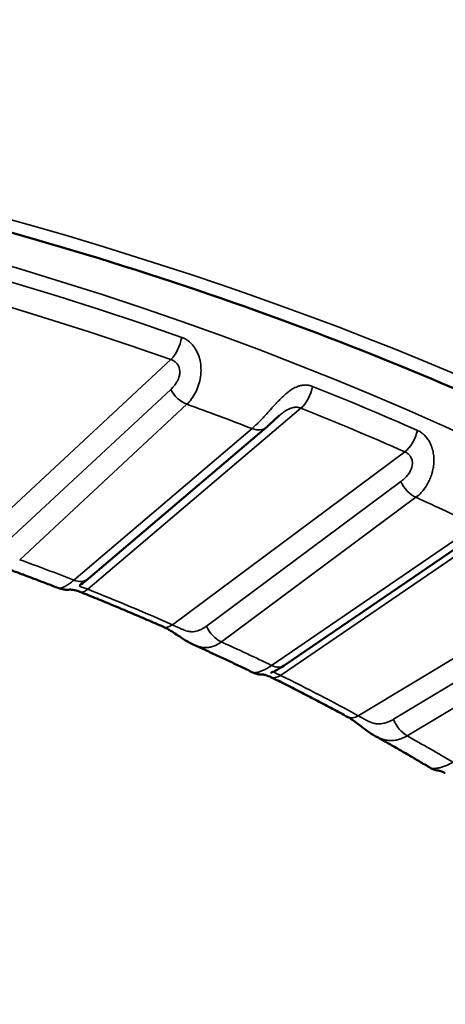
# Model space of a CAD drawing. Header units: millimetres. Extents: x 50 to 3176, y 50 to 2109.
# Tile 491 of 656: x 1909.36 to 1913.24, y 456.43 to 465.4. Entities that reach past the tile are written whole.
import ezdxf

# ---------------------------------------------------------------- set-up
doc = ezdxf.new("R2010")
doc.units = ezdxf.units.MM
doc.header["$LTSCALE"] = 10
doc.layers.add('Visible (ISO)', color=7, linetype='Continuous', lineweight=50)
doc.layers.add('Visible Narrow (ISO)', color=7, linetype='Continuous', lineweight=35)

msp = doc.modelspace()

# ---------------------------------------------------------------- linework, layer by layer
at = {"layer": 'Visible (ISO)'}
for p, q in [((1909.9883, 460.3057), (1911.6116, 461.6861)), ((1911.7739, 459.515), (1913.6383, 460.7898)), ((1909.7209, 460.2202), (1909.7209, 460.2202)), ((1910.9526, 459.7037), (1910.9526, 459.7037)), ((1912.605, 458.8729), (1912.605, 458.8729)), ((1913.1049, 458.5842), (1913.1049, 458.5842))]:
    msp.add_line(p, q, dxfattribs=at)
for points, knots in [([(1872.25, 450.6498), (1872.3007, 452.23), (1872.8094, 453.8103), (1874.6947, 456.7777), (1876.0438, 458.1663), (1879.4361, 460.6196), (1881.466, 461.6882), (1886.0168, 463.4103), (1888.5367, 464.0635), (1893.8143, 464.8847), (1896.5715, 465.0518), (1902.0396, 464.8805), (1904.7496, 464.5418), (1909.842, 463.3952), (1912.2238, 462.5878), (1916.4151, 460.5941), (1918.2245, 459.4086), (1921.0996, 456.7896), (1922.1619, 455.357), (1923.2713, 452.8193), (1923.5213, 451.7349), (1923.5561, 450.6498)], [2.374712, 2.374712, 2.374712, 2.374712, 2.707762, 2.707762, 3.029906, 3.029906, 3.346814, 3.346814, 3.663738, 3.663738, 3.981207, 3.981207, 4.298833, 4.298833, 4.616145, 4.616145, 4.932892, 4.932892, 5.250561, 5.250561, 5.47927, 5.47927, 5.47927, 5.47927]), ([(1911.7309, 461.7933), (1911.7167, 461.7812), (1911.703, 461.7687), (1911.6735, 461.7416), (1911.6578, 461.727), (1911.632, 461.7038), (1911.6217, 461.6947), (1911.6116, 461.6861)], [0, 0, 0, 0, 0.00561809, 0.00561809, 0.01263087, 0.01263087, 0.01760313, 0.01760313, 0.01760313, 0.01760313]), ([(1909.7209, 460.2202), (1909.6834, 460.2348), (1909.6458, 460.2493), (1909.5704, 460.2781), (1909.5327, 460.2925), (1909.457, 460.3211), (1909.4191, 460.3353), (1909.3431, 460.3636), (1909.305, 460.3777), (1909.2287, 460.4057), (1909.1904, 460.4196), (1909.1521, 460.4335)], [1.76412014, 1.76412014, 1.76412014, 1.76412014, 1.7705493, 1.7705493, 1.77697847, 1.77697847, 1.78340764, 1.78340764, 1.7898368, 1.7898368, 1.79626597, 1.79626597, 1.79626597, 1.79626597]), ([(1909.9883, 460.3057), (1909.9651, 460.286), (1909.9426, 460.2689), (1909.9218, 460.2542), (1909.9177, 460.2514), (1909.9138, 460.2487), (1909.9128, 460.248), (1909.9128, 460.248)], [0, 0, 0, 0, 0.01142779, 0.01142779, 0.01454011, 0.01454011, 0.0162627, 0.0162627, 0.0162627, 0.0162627]), ([(1909.9119, 460.188), (1909.8956, 460.1945), (1909.8808, 460.1991), (1909.8565, 460.2048), (1909.8466, 460.2062), (1909.8298, 460.2076), (1909.8246, 460.2075), (1909.8174, 460.2072), (1909.8157, 460.2071), (1909.8115, 460.2068), (1909.8093, 460.2067), (1909.8041, 460.2065), (1909.8015, 460.2064), (1909.7946, 460.2064), (1909.79, 460.2064), (1909.7798, 460.2069), (1909.7741, 460.2074), (1909.7594, 460.2093), (1909.7504, 460.2111), (1909.7345, 460.2153), (1909.7276, 460.2176), (1909.7209, 460.2202)], [0, 0, 0, 0, 0.00675933, 0.00675933, 0.01347133, 0.01347133, 0.02184507, 0.02184507, 0.02423575, 0.02423575, 0.02603638, 0.02603638, 0.02731602, 0.02731602, 0.0290028, 0.0290028, 0.03084413, 0.03084413, 0.03366022, 0.03366022, 0.03585291, 0.03585291, 0.03585291, 0.03585291]), ([(1910.6755, 459.8677), (1910.6254, 459.8897), (1910.5752, 459.9116), (1910.4744, 459.9551), (1910.4238, 459.9767), (1910.3223, 460.0197), (1910.2714, 460.041), (1910.1693, 460.0835), (1910.118, 460.1046), (1910.0152, 460.1465), (1909.9636, 460.1673), (1909.9119, 460.188)], [1.70545018, 1.70545018, 1.70545018, 1.70545018, 1.71442049, 1.71442049, 1.7233908, 1.7233908, 1.73236112, 1.73236112, 1.74133143, 1.74133143, 1.75030174, 1.75030174, 1.75030174, 1.75030174]), ([(1910.9526, 459.7037), (1910.9265, 459.7155), (1910.9011, 459.7296), (1910.8525, 459.7593), (1910.8292, 459.7749), (1910.7886, 459.8021), (1910.7712, 459.8137), (1910.7425, 459.8319), (1910.7309, 459.8389), (1910.7041, 459.8541), (1910.689, 459.8618), (1910.6755, 459.8677)], [0, 0, 0, 0, 0.00903046, 0.00903046, 0.01743347, 0.01743347, 0.02366016, 0.02366016, 0.02792317, 0.02792317, 0.03381214, 0.03381214, 0.03381214, 0.03381214]), ([(1911.489, 459.4529), (1911.4538, 459.4699), (1911.4184, 459.4869), (1911.3475, 459.5207), (1911.3119, 459.5376), (1911.2406, 459.5712), (1911.2048, 459.5879), (1911.1331, 459.6212), (1911.0972, 459.6378), (1911.025, 459.6708), (1910.9889, 459.6873), (1910.9526, 459.7037)], [1.65905352, 1.65905352, 1.65905352, 1.65905352, 1.6656142, 1.6656142, 1.67217488, 1.67217488, 1.67873556, 1.67873556, 1.68529624, 1.68529624, 1.69185692, 1.69185692, 1.69185692, 1.69185692]), ([(1911.7739, 459.515), (1911.7445, 459.4948), (1911.716, 459.4781), (1911.6795, 459.4599), (1911.6682, 459.455), (1911.6581, 459.4508), (1911.6563, 459.4501), (1911.6549, 459.4495), (1911.6546, 459.4494), (1911.6546, 459.4494)], [0, 0, 0, 0, 0.01261013, 0.01261013, 0.01882999, 0.01882999, 0.02054965, 0.02054965, 0.02128583, 0.02128583, 0.02128583, 0.02128583]), ([(1911.654, 459.4102), (1911.6394, 459.4175), (1911.6265, 459.4226), (1911.6064, 459.4292), (1911.5988, 459.4308), (1911.5876, 459.4327), (1911.5855, 459.4327), (1911.5836, 459.4328), (1911.5837, 459.4328), (1911.5789, 459.4327), (1911.5778, 459.4327), (1911.5754, 459.4328), (1911.5742, 459.4328), (1911.5707, 459.4329), (1911.5681, 459.433), (1911.5624, 459.4333), (1911.5592, 459.4335), (1911.5506, 459.4344), (1911.5452, 459.4352), (1911.5299, 459.4381), (1911.52, 459.4407), (1911.5031, 459.4466), (1911.496, 459.4495), (1911.489, 459.4529)], [0, 0, 0, 0, 0.00682311, 0.00682311, 0.01353687, 0.01353687, 0.02169794, 0.02169794, 0.02550983, 0.02550983, 0.02634018, 0.02634018, 0.02694309, 0.02694309, 0.02791246, 0.02791246, 0.02896859, 0.02896859, 0.03065708, 0.03065708, 0.03373092, 0.03373092, 0.03604306, 0.03604306, 0.03604306, 0.03604306]), ([(1912.3546, 459.046), (1912.3088, 459.0709), (1912.2629, 459.0957), (1912.1706, 459.145), (1912.1243, 459.1695), (1912.0313, 459.2183), (1911.9846, 459.2426), (1911.8908, 459.2909), (1911.8437, 459.3149), (1911.7491, 459.3628), (1911.7016, 459.3866), (1911.654, 459.4102)], [1.60073042, 1.60073042, 1.60073042, 1.60073042, 1.60970073, 1.60970073, 1.61867105, 1.61867105, 1.62764136, 1.62764136, 1.63661167, 1.63661167, 1.64558199, 1.64558199, 1.64558199, 1.64558199]), ([(1912.605, 458.8729), (1912.5808, 458.8864), (1912.5573, 458.9018), (1912.513, 458.9332), (1912.492, 458.9492), (1912.4561, 458.9767), (1912.4407, 458.9885), (1912.4152, 459.0072), (1912.4047, 459.0147), (1912.3803, 459.0311), (1912.3666, 459.0395), (1912.3546, 459.046)], [0, 0, 0, 0, 0.0085429, 0.0085429, 0.01636929, 0.01636929, 0.0222062, 0.0222062, 0.02638746, 0.02638746, 0.03232915, 0.03232915, 0.03232915, 0.03232915]), ([(1913.1049, 458.5842), (1913.0722, 458.6038), (1913.0393, 458.6233), (1912.9734, 458.6621), (1912.9403, 458.6815), (1912.8739, 458.7201), (1912.8405, 458.7394), (1912.7736, 458.7778), (1912.7401, 458.7969), (1912.6727, 458.835), (1912.6389, 458.854), (1912.605, 458.8729)], [1.553849, 1.553849, 1.553849, 1.553849, 1.56059301, 1.56059301, 1.56733701, 1.56733701, 1.57408101, 1.57408101, 1.58082501, 1.58082501, 1.58756902, 1.58756902, 1.58756902, 1.58756902]), ([(1913.1948, 458.5563), (1913.1948, 458.5563), (1913.1948, 458.5563), (1913.1947, 458.5563), (1913.1945, 458.5563), (1913.1936, 458.5564), (1913.1928, 458.5564), (1913.1907, 458.5566), (1913.1899, 458.5567), (1913.1877, 458.5569), (1913.1861, 458.5571), (1913.1826, 458.5575), (1913.1806, 458.5577), (1913.1753, 458.5585), (1913.172, 458.5591), (1913.162, 458.5611), (1913.1554, 458.5627), (1913.1354, 458.5688), (1913.1222, 458.5745), (1913.1082, 458.5823), (1913.1066, 458.5833), (1913.1049, 458.5842)], [0.02417116, 0.02417116, 0.02417116, 0.02417116, 0.02446118, 0.02446118, 0.02518478, 0.02518478, 0.02607802, 0.02607802, 0.0264849, 0.0264849, 0.027073, 0.027073, 0.02773205, 0.02773205, 0.02878023, 0.02878023, 0.03083229, 0.03083229, 0.03508136, 0.03508136, 0.0356546, 0.0356546, 0.0356546, 0.0356546]), ([(1913.2436, 458.5327), (1913.231, 458.5405), (1913.2201, 458.5461), (1913.2038, 458.5532), (1913.198, 458.555), (1913.194, 458.5561), (1913.1932, 458.5563), (1913.1927, 458.5564)], [0, 0, 0, 0, 0.00679111, 0.00679111, 0.01354663, 0.01354663, 0.01570663, 0.01570663, 0.01570663, 0.01570663])]:
    msp.add_open_spline(points, degree=3, knots=knots, dxfattribs=at)
msp.add_open_spline([(1911.7309, 461.7933), (1911.7311, 461.7935), (1911.7313, 461.7936), (1911.7315, 461.7938)], degree=3, dxfattribs=at)
at = {"layer": 'Visible Narrow (ISO)'}
for p, q in [((1910.7433, 462.305), (1908.983, 460.6675)), ((1909.2176, 460.6144), (1910.7415, 462.032)), ((1909.3647, 460.48), (1910.8887, 461.8976)), ((1909.9862, 460.2104), (1911.9273, 461.861)), ((1911.482, 461.6752), (1909.8587, 460.2948)), ((1912.8752, 461.4634), (1910.756, 459.8875)), ((1912.8388, 461.1916), (1911.0665, 459.8737)), ((1911.2033, 459.7307), (1912.9756, 461.0487)), ((1911.743, 459.4261), (1913.9723, 460.9505)), ((1913.5254, 460.7916), (1911.6611, 459.5167)), ((1914.843, 460.4979), (1912.4501, 459.0585)), ((1914.7724, 460.2293), (1912.7712, 459.0256)), ((1912.8962, 458.8747), (1914.8973, 460.0784))]:
    msp.add_line(p, q, dxfattribs=at)
for centre, major_axis, ratio, start_param, end_param in [((1897.9031, 450.3755), (-24.8897, 0), 0.57735, 3.123075, 6.301703), ((1897.9031, 450.2501), (-24.8613, 0), 0.57735, 4.165044, 5.259734), ((1897.9031, 450.1412), (24.6727, 0), 0.57735, 1.023452, 2.118141), ((1910.7433, 462.4683), (0.0664, 0.1887), 0.424922, 3.833224, 5.064183), ((1910.8887, 462.0609), (0.1362, -0.1464), 0.693733, 4.30597, 5.353168), ((1911.9273, 462.0243), (-0.0741, -0.1858), 0.464105, 0.709954, 1.940913), ((1897.9031, 450.2501), (24.8613, 0), 0.57735, 0.918732, 0.966224), ((1897.9031, 449.9779), (24.3898, 0), 0.57735, 0.980333, 1.009342), ((1897.9031, 450.1412), (24.6727, 0), 0.57735, 0.918732, 0.966224), ((1911.482, 461.8385), (0.1296, -0.1524), 0.675509, 5.383703, 6.283186), ((1912.8752, 461.6267), (0.0807, 0.183), 0.495474, 3.868647, 5.099608), ((1912.9756, 461.212), (-0.1193, 0.1605), 0.644941, 1.238033, 2.285231), ((1897.9031, 449.9779), (24.3898, 0), 0.57735, 0.875613, 0.904623), ((1897.9031, 449.9779), (-21.5, 0), 0.57735, 4.122733, 4.150128), ((1909.8587, 460.4581), (0.1296, -0.1524), 0.675509, 5.383703, 6.283185), ((1909.9862, 460.3737), (-0.0743, -0.1857), 0.464992, 0, 0.710405), ((1897.9031, 450.1412), (-21.2172, 0), 0.57735, 4.061645, 4.106496), ((1910.756, 460.0508), (-0.0805, -0.1831), 0.494616, 6.283181, 7.009742), ((1911.2033, 459.894), (0.1193, -0.1605), 0.64494, 4.379626, 5.426824), ((1897.9031, 449.9779), (-21.5, 0), 0.57735, 4.018013, 4.045408), ((1911.6611, 459.68), (0.1129, -0.1651), 0.623867, 5.451982, 6.283185), ((1911.743, 459.5894), (-0.089, -0.1791), 0.532599, 6.283182, 7.033885), ((1897.9031, 450.1412), (-21.2172, 0), 0.57735, 3.956925, 4.001776), ((1912.4501, 459.2218), (-0.0955, -0.1757), 0.559812, 0, 0.770873), ((1912.8962, 459.038), (0.1031, -0.1714), 0.589068, 4.440123, 5.487321), ((1897.9031, 449.9779), (21.5, 0), 0.57735, 0.7717, 0.799096)]:
    msp.add_ellipse(centre, major_axis=major_axis, ratio=ratio, start_param=start_param, end_param=end_param, dxfattribs=at)
msp.add_ellipse((1897.9031, 449.9779), major_axis=(26.1573, 0), ratio=0.57735, dxfattribs=at)
msp.add_open_spline([(1910.8887, 461.8976), (1910.9035, 461.9114), (1910.9317, 461.9431), (1910.9686, 462.0028), (1910.9971, 462.0717), (1911.0148, 462.147), (1911.0193, 462.2243), (1911.0102, 462.2977), (1910.9889, 462.3628), (1910.9582, 462.4172), (1910.9215, 462.4593), (1910.8818, 462.4893), (1910.855, 462.502), (1910.8414, 462.5068)], degree=3, dxfattribs=at)
for points, knots in [([(1910.7415, 462.032), (1910.7529, 462.0432), (1910.7632, 462.0546), (1910.7792, 462.0743), (1910.7853, 462.0826), (1910.7963, 462.0995), (1910.8012, 462.108), (1910.8092, 462.1245), (1910.8124, 462.1324), (1910.8161, 462.1438), (1910.8171, 462.1469), (1910.8208, 462.1607), (1910.8229, 462.1719), (1910.8245, 462.1934), (1910.8242, 462.2037), (1910.8225, 462.2145), (1910.8223, 462.2154), (1910.8207, 462.224), (1910.8185, 462.2312), (1910.8127, 462.2449), (1910.8092, 462.2512), (1910.8017, 462.2625), (1910.7977, 462.2675), (1910.7866, 462.2797), (1910.779, 462.2863), (1910.7623, 462.2973), (1910.7532, 462.3018), (1910.7433, 462.305)], [0, 0, 0, 0, 0.1152204, 0.1152204, 0.2, 0.2, 0.2895075, 0.2895075, 0.3699668, 0.3699668, 0.4, 0.4, 0.5, 0.5, 0.5912261, 0.5912261, 0.6, 0.6, 0.670507, 0.670507, 0.7386831, 0.7386831, 0.8, 0.8, 0.9, 0.9, 1, 1, 1, 1]), ([(1912.0345, 462.0595), (1912.0238, 462.0637), (1912.0128, 462.067), (1911.9988, 462.0697), (1911.9961, 462.0702), (1911.9829, 462.0722), (1911.972, 462.0728), (1911.9569, 462.0722), (1911.953, 462.072), (1911.9382, 462.0705), (1911.927, 462.0683), (1911.911, 462.0638), (1911.9063, 462.0623), (1911.8894, 462.0563), (1911.8769, 462.0507), (1911.8599, 462.0415), (1911.8557, 462.039), (1911.8381, 462.0284), (1911.8245, 462.019), (1911.8069, 462.0053), (1911.803, 462.0021), (1911.7868, 461.9888), (1911.7745, 461.9777), (1911.7564, 461.9606), (1911.7508, 461.9551), (1911.7339, 461.9384), (1911.7226, 461.9267), (1911.7044, 461.9073), (1911.6974, 461.8998), (1911.6787, 461.8794), (1911.6669, 461.8663), (1911.6488, 461.8461), (1911.6424, 461.839), (1911.6234, 461.8178), (1911.6108, 461.8039), (1911.593, 461.7845), (1911.5878, 461.7788), (1911.5709, 461.7608), (1911.5594, 461.7488), (1911.5423, 461.7314), (1911.5365, 461.7256), (1911.5139, 461.7035), (1911.4977, 461.6885), (1911.482, 461.6752)], [0, 0, 0, 0, 0.0736988, 0.0736988, 0.0909091, 0.0909091, 0.1585727, 0.1585727, 0.1818182, 0.1818182, 0.246636, 0.246636, 0.2727273, 0.2727273, 0.3410219, 0.3410219, 0.3636364, 0.3636364, 0.4342294, 0.4342294, 0.4545455, 0.4545455, 0.5171263, 0.5171263, 0.5454545, 0.5454545, 0.6018042, 0.6018042, 0.6363636, 0.6363636, 0.6951463, 0.6951463, 0.7272727, 0.7272727, 0.7910581, 0.7910581, 0.8181818, 0.8181818, 0.8780567, 0.8780567, 0.9090909, 0.9090909, 1, 1, 1, 1]), ([(1911.7315, 461.7938), (1911.7327, 461.7948), (1911.7339, 461.7958), (1911.7367, 461.7982), (1911.7383, 461.7995), (1911.7407, 461.8015), (1911.7415, 461.8022), (1911.7477, 461.8073), (1911.7534, 461.8119), (1911.7655, 461.8212), (1911.7718, 461.8259), (1911.7785, 461.8306), (1911.7789, 461.8309), (1911.7852, 461.8353), (1911.7913, 461.8393), (1911.7984, 461.8436), (1911.7994, 461.8442), (1911.8021, 461.8457), (1911.8037, 461.8467), (1911.8114, 461.851), (1911.8175, 461.854), (1911.8313, 461.86), (1911.8389, 461.8627), (1911.847, 461.8649), (1911.8474, 461.865), (1911.8546, 461.8669), (1911.8612, 461.8681), (1911.8695, 461.869), (1911.8712, 461.8692), (1911.8796, 461.8698), (1911.8864, 461.8698), (1911.8951, 461.8691), (1911.8971, 461.8689), (1911.9058, 461.8677), (1911.9125, 461.8662), (1911.9219, 461.8632), (1911.9246, 461.8622), (1911.9273, 461.861)], [0.3625232, 0.3625232, 0.3625232, 0.3625232, 0.3749871, 0.3749871, 0.3922531, 0.3922531, 0.4, 0.4, 0.4565022, 0.4565022, 0.5159513, 0.5159513, 0.5192293, 0.5192293, 0.5753268, 0.5753268, 0.5849706, 0.5849706, 0.6, 0.6, 0.6571492, 0.6571492, 0.7307498, 0.7307498, 0.735254, 0.735254, 0.8, 0.8, 0.8162204, 0.8162204, 0.8831343, 0.8831343, 0.9031628, 0.9031628, 0.9713374, 0.9713374, 1, 1, 1, 1]), ([(1912.9756, 461.0487), (1912.9928, 461.0615), (1913.0094, 461.0764), (1913.0356, 461.1048), (1913.0457, 461.1171), (1913.0599, 461.1366), (1913.0644, 461.1433), (1913.0783, 461.1648), (1913.0871, 461.1804), (1913.0982, 461.2031), (1913.1012, 461.2097), (1913.1106, 461.2315), (1913.1163, 461.2469), (1913.1238, 461.2715), (1913.1262, 461.2804), (1913.1321, 461.3051), (1913.135, 461.3209), (1913.1381, 461.3461), (1913.1389, 461.3555), (1913.1403, 461.3821), (1913.1401, 461.3992), (1913.1383, 461.4233), (1913.1375, 461.4306), (1913.134, 461.456), (1913.1302, 461.4735), (1913.1239, 461.4948), (1913.1225, 461.4994), (1913.1155, 461.5195), (1913.1092, 461.5341), (1913.0999, 461.5518), (1913.0976, 461.556), (1913.0882, 461.572), (1913.0806, 461.583), (1913.0694, 461.5969), (1913.0662, 461.6008), (1913.0543, 461.614), (1913.0455, 461.6224), (1913.0333, 461.6323), (1913.0302, 461.6348), (1913.0171, 461.6444), (1913.007, 461.6505), (1912.9944, 461.6567), (1912.992, 461.6578), (1912.9896, 461.6588)], [0, 0, 0, 0, 0.0909091, 0.0909091, 0.1517786, 0.1517786, 0.1818182, 0.1818182, 0.2465761, 0.2465761, 0.2727273, 0.2727273, 0.3309788, 0.3309788, 0.3636364, 0.3636364, 0.420532, 0.420532, 0.4545455, 0.4545455, 0.5174487, 0.5174487, 0.5454545, 0.5454545, 0.6162299, 0.6162299, 0.6363636, 0.6363636, 0.7053378, 0.7053378, 0.7272727, 0.7272727, 0.7921392, 0.7921392, 0.8181818, 0.8181818, 0.8856905, 0.8856905, 0.9090909, 0.9090909, 0.982763, 0.982763, 1, 1, 1, 1]), ([(1912.8388, 461.1916), (1912.8472, 461.1983), (1912.8552, 461.205), (1912.8696, 461.218), (1912.876, 461.2242), (1912.8874, 461.2361), (1912.8924, 461.2416), (1912.8976, 461.2478), (1912.8981, 461.2485), (1912.9034, 461.255), (1912.9077, 461.2607), (1912.9124, 461.2677), (1912.9131, 461.2688), (1912.9174, 461.2755), (1912.9206, 461.281), (1912.9251, 461.2895), (1912.9264, 461.2923), (1912.9292, 461.2982), (1912.9305, 461.3014), (1912.9343, 461.3108), (1912.9365, 461.3172), (1912.9402, 461.3308), (1912.9418, 461.338), (1912.943, 461.3474), (1912.9432, 461.3497), (1912.9438, 461.3582), (1912.9438, 461.3645), (1912.9432, 461.3726), (1912.9429, 461.3747), (1912.9416, 461.384), (1912.9398, 461.3911), (1912.9351, 461.4038), (1912.9324, 461.4095), (1912.9266, 461.4194), (1912.9237, 461.4238), (1912.9204, 461.4282), (1912.9202, 461.4285), (1912.9168, 461.4328), (1912.9135, 461.4366), (1912.9066, 461.4435), (1912.903, 461.4466), (1912.8956, 461.4523), (1912.8918, 461.4549), (1912.8838, 461.4595), (1912.8796, 461.4616), (1912.8752, 461.4634)], [0, 0, 0, 0, 0.0731458, 0.0731458, 0.1400411, 0.1400411, 0.2, 0.2, 0.2070436, 0.2070436, 0.2698271, 0.2698271, 0.2818221, 0.2818221, 0.3404761, 0.3404761, 0.368723, 0.368723, 0.4, 0.4, 0.4594717, 0.4594717, 0.5237071, 0.5237071, 0.5438326, 0.5438326, 0.6, 0.6, 0.6193872, 0.6193872, 0.6874645, 0.6874645, 0.7484728, 0.7484728, 0.8, 0.8, 0.8039097, 0.8039097, 0.855517, 0.855517, 0.9045181, 0.9045181, 0.952104, 0.952104, 0.9999999, 0.9999999, 0.9999999, 0.9999999]), ([(1909.8587, 460.2948), (1909.8431, 460.2815), (1909.8283, 460.2698), (1909.805, 460.2534), (1909.7961, 460.2476), (1909.7835, 460.2401), (1909.7794, 460.2378), (1909.7671, 460.2313), (1909.7594, 460.2278), (1909.7498, 460.2241), (1909.7472, 460.2232), (1909.7392, 460.2208), (1909.7345, 460.2198), (1909.7283, 460.2192), (1909.7263, 460.2192), (1909.7231, 460.2195), (1909.7219, 460.2198), (1909.7209, 460.2202)], [0, 0, 0, 0, 0.0909091, 0.0909091, 0.1509618, 0.1509618, 0.1818182, 0.1818182, 0.246234, 0.246234, 0.2727273, 0.2727273, 0.330169, 0.330169, 0.3636364, 0.3636364, 0.3921354, 0.3921354, 0.3921354, 0.3921354]), ([(1909.9186, 460.252), (1909.9181, 460.2516), (1909.9177, 460.2512), (1909.9154, 460.2488), (1909.9138, 460.247), (1909.9124, 460.2449), (1909.9122, 460.2445), (1909.9112, 460.2426), (1909.9109, 460.2413), (1909.9112, 460.2398), (1909.9112, 460.2396), (1909.9115, 460.2389), (1909.9118, 460.2383), (1909.9128, 460.2372), (1909.9135, 460.2366), (1909.9158, 460.2352), (1909.9178, 460.2343), (1909.9225, 460.2326), (1909.9252, 460.2317), (1909.9312, 460.2299), (1909.9346, 460.2288), (1909.9382, 460.2277), (1909.9383, 460.2277), (1909.9422, 460.2264), (1909.9464, 460.225), (1909.9557, 460.2218), (1909.961, 460.2199), (1909.9723, 460.2157), (1909.9785, 460.2134), (1909.9855, 460.2107), (1909.9858, 460.2106), (1909.9862, 460.2104)], [0.407035, 0.407035, 0.407035, 0.407035, 0.4206782, 0.4206782, 0.4850285, 0.4850285, 0.5014574, 0.5014574, 0.5608849, 0.5608849, 0.5709013, 0.5709013, 0.6, 0.6, 0.6325472, 0.6325472, 0.6893337, 0.6893337, 0.7443642, 0.7443642, 0.8, 0.8, 0.8006629, 0.8006629, 0.8610412, 0.8610412, 0.9272824, 0.9272824, 0.9963442, 0.9963442, 1, 1, 1, 1]), ([(1910.756, 459.8875), (1910.7648, 459.8836), (1910.7738, 459.8795), (1910.7829, 459.8752), (1910.7913, 459.8713), (1910.7998, 459.8672), (1910.8082, 459.8631), (1910.8093, 459.8626), (1910.8104, 459.8621), (1910.8115, 459.8615), (1910.8135, 459.8606), (1910.8154, 459.8596), (1910.8174, 459.8587), (1910.8224, 459.8563), (1910.8275, 459.8538), (1910.8325, 459.8514), (1910.8367, 459.8494), (1910.8409, 459.8475), (1910.8451, 459.8456), (1910.8489, 459.8439), (1910.8527, 459.8423), (1910.8565, 459.8407), (1910.8623, 459.8384), (1910.8682, 459.8361), (1910.8742, 459.8342), (1910.876, 459.8336), (1910.8778, 459.833), (1910.8796, 459.8325), (1910.8866, 459.8304), (1910.8938, 459.8287), (1910.901, 459.8273), (1910.9026, 459.827), (1910.9043, 459.8267), (1910.9059, 459.8265), (1910.9112, 459.8256), (1910.9164, 459.8249), (1910.9215, 459.8245), (1910.9262, 459.8241), (1910.9309, 459.8238), (1910.9354, 459.8237), (1910.9381, 459.8237), (1910.9407, 459.8237), (1910.9433, 459.8238), (1910.9507, 459.824), (1910.9576, 459.8247), (1910.9645, 459.8259), (1910.9722, 459.8272), (1910.9799, 459.8293), (1910.9878, 459.832), (1910.9918, 459.8334), (1910.9959, 459.835), (1911.0001, 459.8367), (1911.0036, 459.8381), (1911.0072, 459.8397), (1911.0108, 459.8414), (1911.0194, 459.8454), (1911.0284, 459.8501), (1911.0377, 459.8555), (1911.0399, 459.8567), (1911.042, 459.858), (1911.0442, 459.8594), (1911.0515, 459.8637), (1911.0589, 459.8685), (1911.0665, 459.8737)], [0, 0, 0, 0, 0.088359, 0.088359, 0.088359, 0.170434, 0.170434, 0.170434, 0.181041, 0.181041, 0.181041, 0.2, 0.2, 0.2, 0.249046, 0.249046, 0.249046, 0.29008, 0.29008, 0.29008, 0.32679, 0.32679, 0.32679, 0.383275, 0.383275, 0.383275, 0.4, 0.4, 0.4, 0.465844, 0.465844, 0.465844, 0.481054, 0.481054, 0.481054, 0.529279, 0.529279, 0.529279, 0.57363, 0.57363, 0.57363, 0.6, 0.6, 0.6, 0.674023, 0.674023, 0.674023, 0.757899, 0.757899, 0.757899, 0.8, 0.8, 0.8, 0.835079, 0.835079, 0.835079, 0.917587, 0.917587, 0.917587, 0.936774, 0.936774, 0.936774, 1, 1, 1, 1]), ([(1910.9526, 459.7037), (1910.9547, 459.7027), (1910.9568, 459.7018), (1910.9662, 459.6978), (1910.9735, 459.695), (1910.9931, 459.6883), (1911.0054, 459.6851), (1911.0244, 459.6816), (1911.0312, 459.6807), (1911.0514, 459.6789), (1911.0648, 459.6789), (1911.0837, 459.6807), (1911.0892, 459.6814), (1911.1073, 459.6845), (1911.1197, 459.6878), (1911.1382, 459.6944), (1911.1443, 459.6968), (1911.1685, 459.7077), (1911.1862, 459.7181), (1911.2033, 459.7307)], [0.5910488, 0.5910488, 0.5910488, 0.5910488, 0.6011716, 0.6011716, 0.6363636, 0.6363636, 0.695142, 0.695142, 0.7272727, 0.7272727, 0.7916538, 0.7916538, 0.8181818, 0.8181818, 0.8787809, 0.8787809, 0.9090909, 0.9090909, 1, 1, 1, 1]), ([(1911.6611, 459.5167), (1911.6432, 459.5045), (1911.6259, 459.4938), (1911.5987, 459.4789), (1911.5882, 459.4737), (1911.5732, 459.467), (1911.5682, 459.465), (1911.5534, 459.4593), (1911.544, 459.4563), (1911.5321, 459.4533), (1911.5287, 459.4526), (1911.5186, 459.4507), (1911.5124, 459.45), (1911.504, 459.4499), (1911.5012, 459.45), (1911.4947, 459.4508), (1911.4915, 459.4517), (1911.489, 459.4529)], [0, 0, 0, 0, 0.0909091, 0.0909091, 0.1509618, 0.1509618, 0.1818182, 0.1818182, 0.246234, 0.246234, 0.2727273, 0.2727273, 0.330169, 0.330169, 0.3636364, 0.3636364, 0.4161125, 0.4161125, 0.4161125, 0.4161125]), ([(1911.681, 459.4608), (1911.6808, 459.4605), (1911.6806, 459.4602), (1911.6804, 459.4596), (1911.6803, 459.4594), (1911.6802, 459.4587), (1911.6801, 459.4581), (1911.6804, 459.4569), (1911.6807, 459.4564), (1911.6821, 459.4548), (1911.6834, 459.4538), (1911.687, 459.4519), (1911.6891, 459.4508), (1911.6941, 459.4486), (1911.6969, 459.4474), (1911.7001, 459.4461), (1911.7001, 459.446), (1911.7035, 459.4445), (1911.7071, 459.4429), (1911.7153, 459.4392), (1911.72, 459.437), (1911.7303, 459.4321), (1911.7359, 459.4294), (1911.7423, 459.4264), (1911.7427, 459.4262), (1911.743, 459.4261)], [0.5450962, 0.5450962, 0.5450962, 0.5450962, 0.5608849, 0.5608849, 0.5709013, 0.5709013, 0.6, 0.6, 0.6325472, 0.6325472, 0.6893338, 0.6893338, 0.7443642, 0.7443642, 0.8, 0.8, 0.8006629, 0.8006629, 0.8610412, 0.8610412, 0.9272824, 0.9272824, 0.9963442, 0.9963442, 1, 1, 1, 1]), ([(1912.4501, 459.0585), (1912.4582, 459.0541), (1912.4665, 459.0494), (1912.475, 459.0446), (1912.4829, 459.0402), (1912.4909, 459.0356), (1912.499, 459.031), (1912.5001, 459.0304), (1912.5011, 459.0298), (1912.5022, 459.0292), (1912.504, 459.0282), (1912.5059, 459.0271), (1912.5078, 459.026), (1912.5126, 459.0233), (1912.5175, 459.0206), (1912.5223, 459.0179), (1912.5264, 459.0156), (1912.5305, 459.0134), (1912.5347, 459.0113), (1912.5384, 459.0094), (1912.5421, 459.0075), (1912.5459, 459.0057), (1912.5517, 459.003), (1912.5576, 459.0004), (1912.5637, 458.9981), (1912.5654, 458.9974), (1912.5673, 458.9968), (1912.5691, 458.9961), (1912.5762, 458.9936), (1912.5836, 458.9914), (1912.591, 458.9896), (1912.5927, 458.9892), (1912.5944, 458.9888), (1912.5962, 458.9885), (1912.6016, 458.9873), (1912.607, 458.9863), (1912.6124, 458.9855), (1912.6174, 458.9848), (1912.6223, 458.9843), (1912.6271, 458.9839), (1912.6299, 458.9837), (1912.6327, 458.9835), (1912.6355, 458.9834), (1912.6433, 458.9832), (1912.6508, 458.9834), (1912.6582, 458.9842), (1912.6666, 458.9851), (1912.675, 458.9866), (1912.6837, 458.9889), (1912.6881, 458.99), (1912.6925, 458.9913), (1912.6972, 458.9928), (1912.701, 458.994), (1912.705, 458.9953), (1912.709, 458.9968), (1912.7185, 459.0002), (1912.7285, 459.0044), (1912.7389, 459.0092), (1912.7414, 459.0103), (1912.7438, 459.0114), (1912.7463, 459.0126), (1912.7544, 459.0165), (1912.7627, 459.0208), (1912.7712, 459.0256)], [0, 0, 0, 0, 0.088359, 0.088359, 0.088359, 0.170434, 0.170434, 0.170434, 0.181041, 0.181041, 0.181041, 0.2, 0.2, 0.2, 0.249046, 0.249046, 0.249046, 0.29008, 0.29008, 0.29008, 0.32679, 0.32679, 0.32679, 0.383275, 0.383275, 0.383275, 0.4, 0.4, 0.4, 0.465844, 0.465844, 0.465844, 0.481054, 0.481054, 0.481054, 0.529279, 0.529279, 0.529279, 0.57363, 0.57363, 0.57363, 0.6, 0.6, 0.6, 0.674023, 0.674023, 0.674023, 0.757899, 0.757899, 0.757899, 0.8, 0.8, 0.8, 0.835079, 0.835079, 0.835079, 0.917587, 0.917587, 0.917587, 0.936774, 0.936774, 0.936774, 1, 1, 1, 1]), ([(1912.605, 458.8729), (1912.6131, 458.8684), (1912.6213, 458.8641), (1912.6373, 458.8567), (1912.6449, 458.8534), (1912.6656, 458.8455), (1912.6787, 458.8415), (1912.6991, 458.8369), (1912.7063, 458.8356), (1912.7281, 458.8324), (1912.7427, 458.8316), (1912.7633, 458.8322), (1912.7693, 458.8326), (1912.7891, 458.8346), (1912.8029, 458.8371), (1912.8233, 458.8424), (1912.8301, 458.8445), (1912.8571, 458.8538), (1912.8769, 458.8631), (1912.8962, 458.8747)], [0.5628982, 0.5628982, 0.5628982, 0.5628982, 0.6011716, 0.6011716, 0.6363636, 0.6363636, 0.695142, 0.695142, 0.7272727, 0.7272727, 0.7916538, 0.7916538, 0.8181818, 0.8181818, 0.8787809, 0.8787809, 0.9090909, 0.9090909, 1, 1, 1, 1]), ([(1913.3127, 458.6342), (1913.2926, 458.623), (1913.2731, 458.6134), (1913.2417, 458.6001), (1913.2295, 458.5955), (1913.2123, 458.5899), (1913.2069, 458.5883), (1913.1899, 458.5836), (1913.1788, 458.5812), (1913.1647, 458.5791), (1913.1609, 458.5786), (1913.1488, 458.5774), (1913.1411, 458.5772), (1913.1306, 458.5776), (1913.1271, 458.5779), (1913.1183, 458.5792), (1913.1136, 458.5804), (1913.108, 458.5826), (1913.1063, 458.5834), (1913.1049, 458.5842)], [0, 0, 0, 0, 0.0909091, 0.0909091, 0.1528109, 0.1528109, 0.1818182, 0.1818182, 0.2474884, 0.2474884, 0.2727273, 0.2727273, 0.3311523, 0.3311523, 0.3636364, 0.3636364, 0.4200531, 0.4200531, 0.4477096, 0.4477096, 0.4477096, 0.4477096])]:
    msp.add_open_spline(points, degree=3, knots=knots, dxfattribs=at)

doc.saveas('drawing.dxf')
